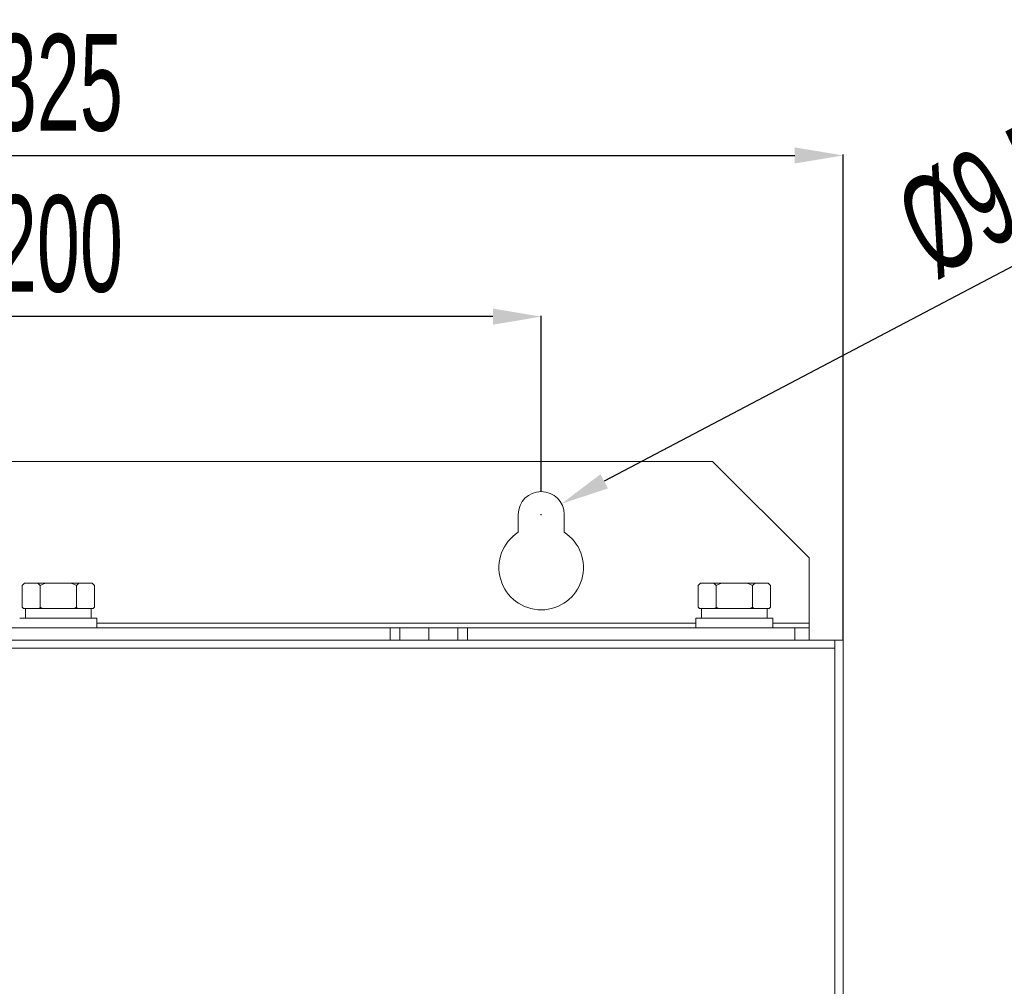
# Model space of a CAD drawing. Header units: millimetres. Extents: x -473 to 23648, y -382 to 1866.
# Tile 589 of 607: x 21566 to 21770, y 791 to 991. Entities that reach past the tile are written whole.
import ezdxf

# ---------------------------------------------------------------- set-up
doc = ezdxf.new("R2010")
doc.units = ezdxf.units.MM
doc.header["$LTSCALE"] = 80
doc.header["$PDMODE"] = 3
doc.header["$PDSIZE"] = 0.3
doc.layers.get('0').update_dxf_attribs({"linetype": 'CONTINUOUS'})
doc.layers.get('DEFPOINTS').update_dxf_attribs({"linetype": 'CONTINUOUS'})
doc.styles.get("Standard").update_dxf_attribs({"font": 'technic_.ttf', "width": 0.7})
doc.dimstyles.get("Standard").update_dxf_attribs({"dimtxt": 3, "dimasz": 3, "dimexe": 0.18, "dimexo": 0.0625, "dimgap": 0.09, "dimtad": 1, "dimdsep": 46, "dimtxsty": 'STANDARD', "dimcen": 0.09, "dimadec": 0, "dimazin": 0, "dimtol": 1, "dimtp": 0.01, "dimtm": 0.01, "dimtfac": 1, "dimtofl": 0, "dimtmove": 0, "dimatfit": 3, "dimfxl": 1, "dimtolj": 1, "dimarcsym": 0})

# ---------------------------------------------------------------- blocks, each defined once
blk = doc.blocks.new('*D139')
at = {"color": 0, "lineweight": -2, "transparency": 16777216}
for p, q in [((21411.13, 862.8), (21411.13, 963.29)), ((21421.13, 963.11), (21726.13, 963.11)), ((21736.13, 862.8), (21736.13, 963.29))]:
    blk.add_line(p, q, dxfattribs=at)
at = {"color": 0, "lineweight": 0, "transparency": 16777216}
for points in [[(21421.13, 964.78), (21421.13, 961.45), (21411.13, 963.11)], [(21726.13, 961.45), (21726.13, 964.78), (21736.13, 963.11)]]:
    blk.add_solid(points, dxfattribs=at)
at = {"layer": 'DEFPOINTS', "color": 0, "lineweight": 0, "transparency": 16777216}
for p in [(21736.13, 963.11), (21411.13, 862.74), (21736.13, 862.74)]:
    blk.add_point(p, dxfattribs=at)
at = {"color": 0, "lineweight": 0, "transparency": 16777216, "insert": (21573.63, 978.11), "char_height": 20, "attachment_point": 5}
blk.add_mtext('\\A1;325', dxfattribs=at)
blk = doc.blocks.new('*D142')
at = {"color": 0, "lineweight": -2, "transparency": 16777216}
for p, q in [((21473.63, 893.55), (21473.63, 929.91)), ((21673.63, 893.55), (21673.63, 929.91)), ((21663.63, 929.73), (21483.63, 929.73))]:
    blk.add_line(p, q, dxfattribs=at)
at = {"color": 0, "lineweight": 0, "transparency": 16777216}
for points in [[(21483.63, 931.39), (21483.63, 928.06), (21473.63, 929.73)], [(21663.63, 928.06), (21663.63, 931.39), (21673.63, 929.73)]]:
    blk.add_solid(points, dxfattribs=at)
at = {"layer": 'DEFPOINTS', "color": 0, "lineweight": 0, "transparency": 16777216}
for p in [(21473.63, 929.73), (21473.63, 893.49), (21673.63, 893.49)]:
    blk.add_point(p, dxfattribs=at)
at = {"color": 0, "lineweight": 0, "transparency": 16777216, "insert": (21573.63, 944.73), "char_height": 20, "attachment_point": 5}
blk.add_mtext('\\A1;200', dxfattribs=at)
blk = doc.blocks.new('*D143')
at = {"color": 0, "lineweight": -2, "transparency": 16777216}
for p, q in [((21795.9, 953.18), (21686.68, 895.62)), ((21673.54, 888.74), (21673.72, 888.74)), ((21673.63, 888.65), (21673.63, 888.83))]:
    blk.add_line(p, q, dxfattribs=at)
at = {"color": 0, "lineweight": 0, "transparency": 16777216}
blk.add_solid([(21685.9, 897.09), (21687.45, 894.14), (21677.83, 890.96)], dxfattribs=at)
at = {"layer": 'DEFPOINTS', "color": 0, "lineweight": 0, "transparency": 16777216}
for p in [(21677.83, 890.96), (21669.43, 886.53)]:
    blk.add_point(p, dxfattribs=at)
at = {"color": 0, "lineweight": 0, "transparency": 16777216, "insert": (21765.9, 954.33), "char_height": 20, "attachment_point": 5, "rotation": 27.7916}
blk.add_mtext('\\A1;%%c9.5', dxfattribs=at)

msp = doc.modelspace()

# ---------------------------------------------------------------- linework, layer by layer
at = {"linetype": 'Continuous', "lineweight": 0}
for p, q in [((21709.129, 899.741), (21438.129, 899.741)), ((21729.129, 879.741), (21709.129, 899.741)), ((21668.879, 885.09), (21668.879, 888.741)), ((21678.379, 888.741), (21678.379, 885.09)), ((21729.129, 865.241), (21729.129, 879.741)), ((21566.123, 874.041), (21566.623, 874.541)), ((21566.123, 874.041), (21566.123, 869.541)), ((21566.508, 874.395), (21566.693, 874.541)), ((21566.623, 874.541), (21580.634, 874.541)), ((21569.876, 874.041), (21569.876, 869.541)), ((21577.381, 874.041), (21577.381, 869.541)), ((21581.134, 874.041), (21580.634, 874.541)), ((21581.134, 874.041), (21581.134, 869.541)), ((21706.123, 874.041), (21706.623, 874.541)), ((21706.123, 874.041), (21706.123, 869.541)), ((21706.508, 874.395), (21706.693, 874.541)), ((21706.623, 874.541), (21720.634, 874.541)), ((21709.876, 874.041), (21709.876, 869.541)), ((21717.381, 874.041), (21717.381, 869.541)), ((21721.134, 874.041), (21720.634, 874.541)), ((21721.134, 874.041), (21721.134, 869.541)), ((21566.423, 869.241), (21566.123, 869.541)), ((21566.339, 869.334), (21566.445, 869.241)), ((21566.423, 869.241), (21580.834, 869.241)), ((21566.809, 867.241), (21566.809, 869.241)), ((21580.449, 867.241), (21580.449, 869.241)), ((21580.834, 869.241), (21581.134, 869.541)), ((21706.423, 869.241), (21706.123, 869.541)), ((21706.339, 869.334), (21706.445, 869.241)), ((21706.423, 869.241), (21720.834, 869.241)), ((21706.809, 867.241), (21706.809, 869.241)), ((21720.449, 867.241), (21720.449, 869.241)), ((21720.834, 869.241), (21721.134, 869.541)), ((21565.629, 867.241), (21581.629, 867.241)), ((21581.629, 865.241), (21581.629, 867.241)), ((21705.629, 867.241), (21721.629, 867.241)), ((21705.629, 865.241), (21705.629, 867.241)), ((21721.629, 865.241), (21721.629, 867.241)), ((21502.879, 865.241), (21644.379, 865.241)), ((21705.629, 866.241), (21581.629, 866.241)), ((21642.379, 862.741), (21642.379, 865.241)), ((21656.379, 865.241), (21644.379, 865.241)), ((21644.379, 862.741), (21644.379, 865.241)), ((21650.379, 865.241), (21650.379, 862.741)), ((21656.379, 865.241), (21726.129, 865.241)), ((21656.379, 862.741), (21656.379, 865.241)), ((21658.379, 862.741), (21658.379, 865.241)), ((21729.129, 866.241), (21721.629, 866.241)), ((21726.129, 865.241), (21729.129, 865.241)), ((21726.129, 865.241), (21726.129, 862.741)), ((21729.129, 865.241), (21729.129, 862.741)), ((21411.129, 862.741), (21736.129, 862.741)), ((21734.429, 242.741), (21734.429, 862.741)), ((21736.129, 242.741), (21736.129, 862.741)), ((21734.429, 861.041), (21412.829, 861.041))]:
    msp.add_line(p, q, dxfattribs=at)
for points in [[(21566.123, 874.041), (21566.319, 874.229), (21566.508, 874.395)], [(21569.306, 874.541), (21569.491, 874.395), (21569.68, 874.229), (21569.876, 874.041)], [(21569.876, 874.041), (21570.267, 874.229), (21570.646, 874.395), (21571.016, 874.541)], [(21576.242, 874.541), (21576.612, 874.395), (21576.991, 874.229), (21577.381, 874.041)], [(21577.381, 874.041), (21577.577, 874.229), (21577.767, 874.395), (21577.951, 874.541)], [(21580.564, 874.541), (21580.749, 874.395), (21580.939, 874.229), (21581.134, 874.041)], [(21706.123, 874.041), (21706.319, 874.229), (21706.508, 874.395)], [(21709.306, 874.541), (21709.491, 874.395), (21709.68, 874.229), (21709.876, 874.041)], [(21709.876, 874.041), (21710.267, 874.229), (21710.646, 874.395), (21711.016, 874.541)], [(21716.242, 874.541), (21716.612, 874.395), (21716.991, 874.229), (21717.381, 874.041)], [(21717.381, 874.041), (21717.577, 874.229), (21717.767, 874.395), (21717.951, 874.541)], [(21720.564, 874.541), (21720.749, 874.395), (21720.939, 874.229), (21721.134, 874.041)], [(21566.123, 869.541), (21566.232, 869.434), (21566.339, 869.334)], [(21569.554, 869.241), (21569.66, 869.335), (21569.767, 869.434), (21569.876, 869.541)], [(21569.876, 869.541), (21570.094, 869.434), (21570.308, 869.334), (21570.519, 869.241)], [(21576.738, 869.241), (21576.949, 869.335), (21577.163, 869.434), (21577.381, 869.541)], [(21577.381, 869.541), (21577.491, 869.434), (21577.598, 869.334), (21577.703, 869.241)], [(21580.813, 869.241), (21580.918, 869.335), (21581.025, 869.434), (21581.134, 869.541)], [(21706.123, 869.541), (21706.232, 869.434), (21706.339, 869.334)], [(21709.554, 869.241), (21709.66, 869.335), (21709.767, 869.434), (21709.876, 869.541)], [(21709.876, 869.541), (21710.094, 869.434), (21710.308, 869.334), (21710.519, 869.241)], [(21716.738, 869.241), (21716.949, 869.335), (21717.163, 869.434), (21717.381, 869.541)], [(21717.381, 869.541), (21717.491, 869.434), (21717.598, 869.334), (21717.703, 869.241)], [(21720.813, 869.241), (21720.918, 869.335), (21721.025, 869.434), (21721.134, 869.541)]]:
    msp.add_lwpolyline(points, dxfattribs=at)
for centre, radius, start, end in [((21673.629, 888.741), 4.75, 0, 180), ((21673.629, 877.741), 8.75, 122.87835, 57.12165)]:
    msp.add_arc(centre, radius, start, end, dxfattribs=at)

# ---------------------------------------------------------------- dimensions: what is measured, and where the dimension line sits
at = {"color": 3, "lineweight": 0}
for base, p1, p2, picture, middle in [((21736.129, 963.114), (21411.129, 862.741), (21736.129, 862.741), '*D139', (21573.629, 963.114)), ((21473.629, 929.727), (21673.629, 893.491), (21473.629, 893.491), '*D142', (21573.629, 929.727))]:
    dim = msp.add_linear_dim(base=base, p1=p1, p2=p2, dimstyle='STANDARD', override={"dimtxt": 20, "dimasz": 10, "dimgap": 5, "dimtol": 0}, dxfattribs=at)
    dim.commit()
    dim.dimension.update_dxf_attribs({"geometry": picture, "text_midpoint": middle, "dimtype": 160})
dim = msp.add_diameter_dim_2p(p1=(21669.427, 886.526), p2=(21677.831, 890.956), dimstyle='STANDARD', override={"dimtxt": 20, "dimasz": 10, "dimgap": 5, "dimtol": 0}, dxfattribs=at)
dim.commit()
dim.dimension.update_dxf_attribs({"geometry": '*D143', "text_midpoint": (21780.068, 927.448), "dimtype": 163})

doc.saveas('drawing.dxf')
